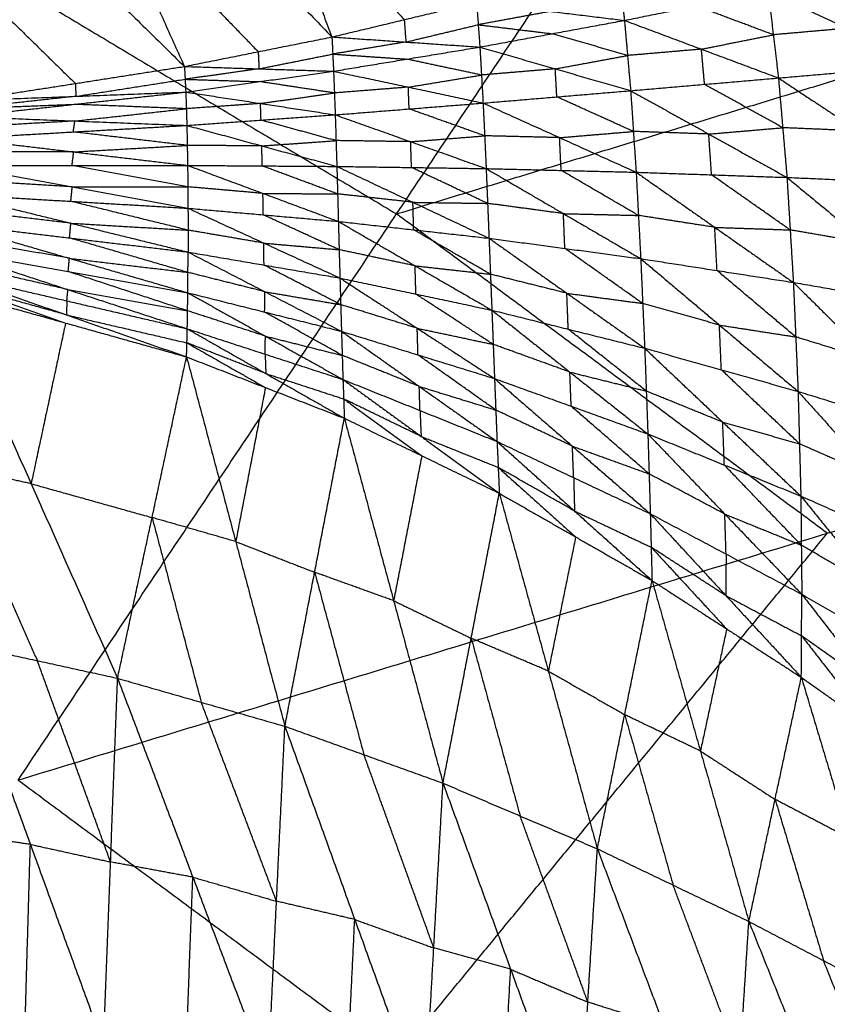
# Model space of a CAD drawing. Header units: millimetres. Extents: x -106 to 110, y -96 to 120.
# Tile 808 of 1020: x 34.6 to 39.58, y 59.62 to 65.69. Entities that reach past the tile are written whole.
import ezdxf

# ---------------------------------------------------------------- set-up
doc = ezdxf.new("R2010")
doc.units = ezdxf.units.MM
doc.header["$MEASUREMENT"] = 0
doc.layers.add('Default', color=7, linetype='Continuous', true_color=0x000000)

msp = doc.modelspace()

# ---------------------------------------------------------------- linework, layer by layer
at = {"layer": 'Default'}
for points in [[(29.6267, 63.9795, 3.952), (34.4426, 65.9834, 4.07), (39.2585, 67.9872, 4.1879)], [(34.592, 61.0034, 3.952), (36.9252, 64.4953, 4.07), (39.2585, 67.9872, 4.1879)], [(39.2585, 67.9872, 4.1879), (41.9144, 66.0175, 4.1879), (44.5703, 64.0477, 4.1879)], [(35.7451, 67.64, -1.0717), (36.1359, 66.6134, -0.3274), (36.5268, 65.5868, 0.4169)], [(34.6629, 67.5179, -1.174), (35.1402, 66.4614, -0.3924), (35.6175, 65.4049, 0.3892)], [(34.6629, 67.5179, -1.174), (35.5948, 66.5523, -0.3786), (36.5268, 65.5868, 0.4169)], [(33.5675, 67.4163, -1.2633), (34.5925, 66.4106, -0.437), (35.6175, 65.4049, 0.3892)], [(36.1359, 66.6134, -0.3274), (36.5543, 66.1534, 0.0525), (36.9727, 65.6934, 0.4324)], [(35.1402, 66.4614, -0.3924), (35.6061, 65.9786, 0.0053), (36.0721, 65.4958, 0.403)], [(33.9195, 66.3056, -0.4544), (34.432, 65.8028, -0.0413), (34.9445, 65.3, 0.3718)], [(36.9252, 64.4953, 4.07), (39.4198, 65.2564, 4.1289), (41.9144, 66.0175, 4.1879)], [(38.2886, 66.0396, 0.4826), (38.3095, 65.8644, 0.2694), (38.3303, 65.6892, 0.0563)], [(34.4426, 65.9834, 4.07), (35.6839, 65.2393, 4.07), (36.9252, 64.4953, 4.07)], [(38.3303, 65.6892, 0.0563), (38.7733, 65.778, 0.0384), (39.2164, 65.8668, 0.0206)], [(39.2164, 65.8668, 0.0206), (39.2481, 65.6004, -0.1715), (39.2799, 65.3339, -0.3637)], [(39.2164, 65.8668, 0.0206), (39.7044, 65.6401, -0.2199), (40.1924, 65.4133, -0.4603)], [(36.5268, 65.5868, 0.4169), (36.9727, 65.6934, 0.4324), (37.4186, 65.8001, 0.448)], [(37.4186, 65.8001, 0.448), (37.4288, 65.6624, 0.2689), (37.4389, 65.5247, 0.0899)], [(37.4186, 65.8001, 0.448), (37.8745, 65.7447, 0.2521), (38.3303, 65.6892, 0.0563)], [(39.2481, 65.6004, -0.1715), (39.0107, 65.6892, -0.0666), (38.7733, 65.778, 0.0384)], [(37.8745, 65.7447, 0.2521), (37.6516, 65.7035, 0.2605), (37.4288, 65.6624, 0.2689)], [(36.9727, 65.6934, 0.4324), (36.9778, 65.6246, 0.3429), (36.9828, 65.5557, 0.2534)], [(36.9828, 65.5557, 0.2534), (37.2058, 65.6091, 0.2612), (37.4288, 65.6624, 0.2689)], [(37.4288, 65.6624, 0.2689), (37.6567, 65.6347, 0.171), (37.8846, 65.607, 0.0731)], [(37.4389, 65.5247, 0.0899), (37.8846, 65.607, 0.0731), (38.3303, 65.6892, 0.0563)], [(38.3303, 65.6892, 0.0563), (38.3495, 65.4724, -0.1086), (38.3686, 65.2556, -0.2734)], [(38.3303, 65.6892, 0.0563), (38.8051, 65.5116, -0.1537), (39.2799, 65.3339, -0.3637)], [(38.3495, 65.4724, -0.1086), (38.1171, 65.5397, -0.0178), (37.8846, 65.607, 0.0731)], [(38.8051, 65.5116, -0.1537), (39.0266, 65.556, -0.1626), (39.2481, 65.6004, -0.1715)], [(39.7044, 65.6401, -0.2199), (39.4763, 65.6202, -0.1957), (39.2481, 65.6004, -0.1715)], [(35.6175, 65.4049, 0.3892), (36.0721, 65.4958, 0.403), (36.5268, 65.5868, 0.4169)], [(36.5268, 65.5868, 0.4169), (36.5318, 65.4813, 0.2689), (36.5368, 65.3758, 0.1209)], [(36.5268, 65.5868, 0.4169), (36.9828, 65.5557, 0.2534), (37.4389, 65.5247, 0.0899)], [(36.9828, 65.5557, 0.2534), (36.7573, 65.5185, 0.2611), (36.5318, 65.4813, 0.2689)], [(36.0721, 65.4958, 0.403), (36.0746, 65.4431, 0.329), (36.0772, 65.3903, 0.255)], [(36.0772, 65.3903, 0.255), (36.3045, 65.4358, 0.2619), (36.5318, 65.4813, 0.2689)], [(36.5318, 65.4813, 0.2689), (36.7598, 65.4657, 0.1871), (36.9879, 65.4502, 0.1054)], [(36.5368, 65.3758, 0.1209), (36.9879, 65.4502, 0.1054), (37.4389, 65.5247, 0.0899)], [(37.4389, 65.5247, 0.0899), (37.4489, 65.3519, -0.0499), (37.4588, 65.1792, -0.1896)], [(37.4389, 65.5247, 0.0899), (37.9038, 65.3901, -0.0918), (38.3686, 65.2556, -0.2734)], [(37.9038, 65.3901, -0.0918), (38.1266, 65.4313, -0.1002), (38.3495, 65.4724, -0.1086)], [(38.8051, 65.5116, -0.1537), (38.5773, 65.492, -0.1311), (38.3495, 65.4724, -0.1086)], [(38.8243, 65.2947, -0.3186), (38.8147, 65.4031, -0.2361), (38.8051, 65.5116, -0.1537)], [(37.4489, 65.3519, -0.0499), (37.2184, 65.4011, 0.0277), (36.9879, 65.4502, 0.1054)], [(39.2799, 65.3339, -0.3637), (39.7361, 65.3736, -0.412), (40.1924, 65.4133, -0.4603)], [(34.2716, 65.195, 0.3545), (34.9445, 65.3, 0.3718), (35.6175, 65.4049, 0.3892)], [(35.6175, 65.4049, 0.3892), (35.6215, 65.326, 0.2692), (35.6256, 65.247, 0.1492)], [(35.6175, 65.4049, 0.3892), (36.0772, 65.3903, 0.255), (36.5368, 65.3758, 0.1209)], [(36.0772, 65.3903, 0.255), (35.8493, 65.3581, 0.2621), (35.6215, 65.326, 0.2692)], [(35.6256, 65.247, 0.1492), (36.0812, 65.3114, 0.135), (36.5368, 65.3758, 0.1209)], [(36.5368, 65.3758, 0.1209), (36.542, 65.2413, 0.0039), (36.5471, 65.1067, -0.113)], [(36.5368, 65.3758, 0.1209), (36.9978, 65.2775, -0.0344), (37.4588, 65.1792, -0.1896)], [(36.9978, 65.2775, -0.0344), (37.2233, 65.3147, -0.0421), (37.4489, 65.3519, -0.0499)], [(37.9038, 65.3901, -0.0918), (37.6763, 65.371, -0.0708), (37.4489, 65.3519, -0.0499)], [(37.9137, 65.2174, -0.2315), (37.9087, 65.3038, -0.1617), (37.9038, 65.3901, -0.0918)], [(34.9445, 65.3, 0.3718), (34.9465, 65.2605, 0.3118), (34.9486, 65.221, 0.2518)], [(34.9486, 65.221, 0.2518), (35.2851, 65.2735, 0.2605), (35.6215, 65.326, 0.2692)], [(35.6215, 65.326, 0.2692), (35.8514, 65.3187, 0.2021), (36.0812, 65.3114, 0.135)], [(36.542, 65.2413, 0.0039), (36.3116, 65.2763, 0.0695), (36.0812, 65.3114, 0.135)], [(38.3686, 65.2556, -0.2734), (38.8243, 65.2947, -0.3186), (39.2799, 65.3339, -0.3637)], [(39.3061, 65.0272, -0.4797), (39.0652, 65.161, -0.3991), (38.8243, 65.2947, -0.3186)], [(39.2799, 65.3339, -0.3637), (39.3061, 65.0272, -0.4797), (39.3323, 64.7206, -0.5956)], [(39.2799, 65.3339, -0.3637), (39.773, 65.0071, -0.546), (40.266, 64.6804, -0.7282)], [(34.2512, 65.0958, 0.1892), (34.9384, 65.1714, 0.1692), (35.6256, 65.247, 0.1492)], [(34.2716, 65.195, 0.3545), (34.9486, 65.221, 0.2518), (35.6256, 65.247, 0.1492)], [(35.6256, 65.247, 0.1492), (35.629, 65.1442, 0.0529), (35.6323, 65.0413, -0.0435)], [(35.6256, 65.247, 0.1492), (36.0863, 65.1769, 0.0181), (36.5471, 65.1067, -0.113)], [(36.0863, 65.1769, 0.0181), (36.3141, 65.2091, 0.011), (36.542, 65.2413, 0.0039)], [(36.9978, 65.2775, -0.0344), (36.7699, 65.2594, -0.0152), (36.542, 65.2413, 0.0039)], [(37.0029, 65.143, -0.1513), (37.0004, 65.2102, -0.0929), (36.9978, 65.2775, -0.0344)], [(37.4588, 65.1792, -0.1896), (37.9137, 65.2174, -0.2315), (38.3686, 65.2556, -0.2734)], [(38.3686, 65.2556, -0.2734), (38.3855, 65.0041, -0.3729), (38.4024, 64.7526, -0.4724)], [(38.3686, 65.2556, -0.2734), (38.8505, 64.9881, -0.4345), (39.3323, 64.7206, -0.5956)], [(34.9486, 65.221, 0.2518), (34.605, 65.1832, 0.2618), (34.2614, 65.1454, 0.2718)], [(34.2614, 65.1454, 0.2718), (34.5999, 65.1584, 0.2205), (34.9384, 65.1714, 0.1692)], [(35.629, 65.1442, 0.0529), (35.2837, 65.1578, 0.111), (34.9384, 65.1714, 0.1692)], [(36.0863, 65.1769, 0.0181), (35.8576, 65.1605, 0.0355), (35.629, 65.1442, 0.0529)], [(36.0897, 65.074, -0.0782), (36.088, 65.1255, -0.0301), (36.0863, 65.1769, 0.0181)], [(36.5471, 65.1067, -0.113), (37.0029, 65.143, -0.1513), (37.4588, 65.1792, -0.1896)], [(37.4588, 65.1792, -0.1896), (37.4683, 64.9772, -0.2741), (37.4777, 64.7751, -0.3585)], [(37.4588, 65.1792, -0.1896), (37.9306, 64.9659, -0.331), (38.4024, 64.7526, -0.4724)], [(38.3855, 65.0041, -0.3729), (38.1496, 65.1107, -0.3022), (37.9137, 65.2174, -0.2315)], [(34.9418, 65.0686, 0.0729), (35.2854, 65.1064, 0.0629), (35.629, 65.1442, 0.0529)], [(35.6323, 65.0413, -0.0435), (36.0897, 65.074, -0.0782), (36.5471, 65.1067, -0.113)], [(36.5471, 65.1067, -0.113), (36.552, 64.9476, -0.1838), (36.557, 64.7885, -0.2546)], [(36.5471, 65.1067, -0.113), (37.0124, 64.9409, -0.2357), (37.4777, 64.7751, -0.3585)], [(37.4683, 64.9772, -0.2741), (37.2356, 65.0601, -0.2127), (37.0029, 65.143, -0.1513)], [(34.9418, 65.0686, 0.0729), (34.5916, 65.0485, 0.0966), (34.2414, 65.0285, 0.1204)], [(34.2512, 65.0958, 0.1892), (34.9418, 65.0686, 0.0729), (35.6323, 65.0413, -0.0435)], [(34.9319, 65.0012, 0.0041), (34.9368, 65.0349, 0.0385), (34.9418, 65.0686, 0.0729)], [(36.552, 64.9476, -0.1838), (36.3209, 65.0108, -0.131), (36.0897, 65.074, -0.0782)], [(34.2315, 64.9612, 0.0516), (34.9319, 65.0012, 0.0041), (35.6323, 65.0413, -0.0435)], [(35.6346, 64.918, -0.102), (35.2833, 64.9596, -0.049), (34.9319, 65.0012, 0.0041)], [(35.6323, 65.0413, -0.0435), (35.6346, 64.918, -0.102), (35.637, 64.7946, -0.1606)], [(35.6323, 65.0413, -0.0435), (36.0947, 64.9149, -0.149), (36.557, 64.7885, -0.2546)], [(37.9306, 64.9659, -0.331), (38.158, 64.985, -0.352), (38.3855, 65.0041, -0.3729)], [(38.8505, 64.9881, -0.4345), (38.618, 64.9961, -0.4037), (38.3855, 65.0041, -0.3729)], [(38.8505, 64.9881, -0.4345), (39.0783, 65.0077, -0.4571), (39.3061, 65.0272, -0.4797)], [(38.8673, 64.7366, -0.534), (38.8589, 64.8623, -0.4843), (38.8505, 64.9881, -0.4345)], [(39.773, 65.0071, -0.546), (39.5395, 65.0172, -0.5128), (39.3061, 65.0272, -0.4797)], [(34.2315, 64.9612, 0.0516), (34.9342, 64.8779, -0.0545), (35.637, 64.7946, -0.1606)], [(36.0947, 64.9149, -0.149), (36.3233, 64.9313, -0.1664), (36.552, 64.9476, -0.1838)], [(37.0124, 64.9409, -0.2357), (36.7822, 64.9443, -0.2098), (36.552, 64.9476, -0.1838)], [(37.0124, 64.9409, -0.2357), (37.2403, 64.959, -0.2549), (37.4683, 64.9772, -0.2741)], [(37.0174, 64.7818, -0.3065), (37.0149, 64.8614, -0.2711), (37.0124, 64.9409, -0.2357)], [(37.9306, 64.9659, -0.331), (37.6994, 64.9715, -0.3025), (37.4683, 64.9772, -0.2741)], [(37.9401, 64.7638, -0.4154), (37.9353, 64.8649, -0.3732), (37.9306, 64.9659, -0.331)], [(34.9342, 64.8779, -0.0545), (34.5781, 64.878, -0.0226), (34.2219, 64.8781, 0.0093)], [(34.9246, 64.7948, -0.0968), (34.9294, 64.8364, -0.0756), (34.9342, 64.8779, -0.0545)], [(34.9342, 64.8779, -0.0545), (35.2844, 64.8979, -0.0783), (35.6346, 64.918, -0.102)], [(36.0947, 64.9149, -0.149), (35.8646, 64.9165, -0.1255), (35.6346, 64.918, -0.102)], [(36.097, 64.7916, -0.2076), (36.0958, 64.8532, -0.1783), (36.0947, 64.9149, -0.149)], [(34.2123, 64.7951, -0.033), (34.9246, 64.7948, -0.0968), (35.637, 64.7946, -0.1606)], [(34.2123, 64.7951, -0.033), (34.9258, 64.6628, -0.1134), (35.6393, 64.5305, -0.1938)], [(35.6381, 64.6625, -0.1772), (35.2814, 64.7287, -0.137), (34.9246, 64.7948, -0.0968)], [(35.637, 64.7946, -0.1606), (35.6381, 64.6625, -0.1772), (35.6393, 64.5305, -0.1938)], [(35.637, 64.7946, -0.1606), (36.097, 64.7916, -0.2076), (36.557, 64.7885, -0.2546)], [(35.637, 64.7946, -0.1606), (36.1016, 64.6219, -0.2283), (36.5663, 64.4492, -0.2961)], [(36.5617, 64.6189, -0.2753), (36.3293, 64.7052, -0.2415), (36.097, 64.7916, -0.2076)], [(36.557, 64.7885, -0.2546), (36.5617, 64.6189, -0.2753), (36.5663, 64.4492, -0.2961)], [(36.557, 64.7885, -0.2546), (37.0174, 64.7818, -0.3065), (37.4777, 64.7751, -0.3585)], [(36.557, 64.7885, -0.2546), (37.0261, 64.5671, -0.3321), (37.4953, 64.3456, -0.4095)], [(37.4865, 64.5604, -0.384), (37.2519, 64.6711, -0.3453), (37.0174, 64.7818, -0.3065)], [(37.4777, 64.7751, -0.3585), (37.4865, 64.5604, -0.384), (37.4953, 64.3456, -0.4095)], [(37.4777, 64.7751, -0.3585), (37.9401, 64.7638, -0.4154), (38.4024, 64.7526, -0.4724)], [(37.4777, 64.7751, -0.3585), (37.9542, 64.4973, -0.4464), (38.4306, 64.2196, -0.5343)], [(38.4165, 64.4861, -0.5034), (38.1783, 64.625, -0.4594), (37.9401, 64.7638, -0.4154)], [(38.4024, 64.7526, -0.4724), (38.4165, 64.4861, -0.5034), (38.4306, 64.2196, -0.5343)], [(38.4024, 64.7526, -0.4724), (38.8673, 64.7366, -0.534), (39.3323, 64.7206, -0.5956)], [(38.4024, 64.7526, -0.4724), (38.8871, 64.4127, -0.5711), (39.3718, 64.0729, -0.6697)], [(34.9258, 64.6628, -0.1134), (34.5645, 64.6841, -0.0789), (34.2033, 64.7055, -0.0444)], [(39.3521, 64.3967, -0.6327), (39.1097, 64.5667, -0.5833), (38.8673, 64.7366, -0.534)], [(39.3323, 64.7206, -0.5956), (39.3521, 64.3967, -0.6327), (39.3718, 64.0729, -0.6697)], [(39.3323, 64.7206, -0.5956), (39.7992, 64.7005, -0.6619), (40.266, 64.6804, -0.7282)], [(39.3323, 64.7206, -0.5956), (39.8244, 64.315, -0.7057), (40.3166, 63.9093, -0.8158)], [(34.9168, 64.5732, -0.1248), (34.9213, 64.618, -0.1191), (34.9258, 64.6628, -0.1134)], [(34.9258, 64.6628, -0.1134), (35.282, 64.6627, -0.1453), (35.6381, 64.6625, -0.1772)], [(36.1016, 64.6219, -0.2283), (35.8699, 64.6422, -0.2028), (35.6381, 64.6625, -0.1772)], [(36.1028, 64.4899, -0.2449), (36.1022, 64.5559, -0.2366), (36.1016, 64.6219, -0.2283)], [(36.1016, 64.6219, -0.2283), (36.3317, 64.6204, -0.2518), (36.5617, 64.6189, -0.2753)], [(34.1943, 64.6158, -0.0558), (34.9168, 64.5732, -0.1248), (35.6393, 64.5305, -0.1938)], [(34.1943, 64.6158, -0.0558), (34.9171, 64.438, -0.1099), (35.6399, 64.2601, -0.164)], [(35.6396, 64.3953, -0.1789), (35.2782, 64.4842, -0.1518), (34.9168, 64.5732, -0.1248)], [(37.0261, 64.5671, -0.3321), (36.7939, 64.593, -0.3037), (36.5617, 64.6189, -0.2753)], [(37.0308, 64.3974, -0.3528), (37.0285, 64.4823, -0.3424), (37.0261, 64.5671, -0.3321)], [(37.0261, 64.5671, -0.3321), (37.2563, 64.5637, -0.358), (37.4865, 64.5604, -0.384)], [(37.9542, 64.4973, -0.4464), (37.7203, 64.5289, -0.4152), (37.4865, 64.5604, -0.384)], [(34.9171, 64.438, -0.1099), (34.5515, 64.4815, -0.0773), (34.1859, 64.5251, -0.0447)], [(35.6393, 64.5305, -0.1938), (35.6396, 64.3953, -0.1789), (35.6399, 64.2601, -0.164)], [(35.6393, 64.5305, -0.1938), (36.1028, 64.4899, -0.2449), (36.5663, 64.4492, -0.2961)], [(35.6393, 64.5305, -0.1938), (36.1077, 64.3152, -0.2276), (36.5761, 64.1, -0.2614)], [(36.5712, 64.2746, -0.2787), (36.337, 64.3822, -0.2618), (36.1028, 64.4899, -0.2449)], [(36.5663, 64.4492, -0.2961), (36.5712, 64.2746, -0.2787), (36.5761, 64.1, -0.2614)], [(36.5663, 64.4492, -0.2961), (37.0308, 64.3974, -0.3528), (37.4953, 64.3456, -0.4095)], [(36.5663, 64.4492, -0.2961), (37.0396, 64.1754, -0.3331), (37.5129, 63.9016, -0.37)], [(39.5811, 62.5255, 4.07), (38.2532, 63.5104, 4.07), (36.9252, 64.4953, 4.07)], [(37.9629, 64.2826, -0.4719), (37.9586, 64.39, -0.4592), (37.9542, 64.4973, -0.4464)], [(37.9542, 64.4973, -0.4464), (38.1853, 64.4917, -0.4749), (38.4165, 64.4861, -0.5034)], [(38.8871, 64.4127, -0.5711), (38.6518, 64.4494, -0.5372), (38.4165, 64.4861, -0.5034)], [(34.1776, 64.4344, -0.0336), (34.908, 64.2217, -0.0467), (35.6384, 64.009, -0.0597)], [(34.1776, 64.4344, -0.0336), (34.9087, 64.3473, -0.0988), (35.6399, 64.2601, -0.164)], [(34.9087, 64.3473, -0.0988), (34.9129, 64.3926, -0.1043), (34.9171, 64.438, -0.1099)], [(34.9171, 64.438, -0.1099), (35.2783, 64.4166, -0.1444), (35.6396, 64.3953, -0.1789)], [(36.1077, 64.3152, -0.2276), (35.8736, 64.3552, -0.2033), (35.6396, 64.3953, -0.1789)], [(37.5041, 64.1236, -0.3898), (37.2674, 64.2605, -0.3713), (37.0308, 64.3974, -0.3528)], [(38.9012, 64.1462, -0.602), (38.8942, 64.2795, -0.5865), (38.8871, 64.4127, -0.5711)], [(38.8871, 64.4127, -0.5711), (39.1196, 64.4047, -0.6019), (39.3521, 64.3967, -0.6327)], [(39.8244, 64.315, -0.7057), (39.5883, 64.3558, -0.6692), (39.3521, 64.3967, -0.6327)], [(34.908, 64.2217, -0.0467), (34.5391, 64.287, -0.0211), (34.1701, 64.3524, 0.0044)], [(35.6391, 64.1346, -0.1119), (35.2739, 64.2409, -0.1053), (34.9087, 64.3473, -0.0988)], [(37.4953, 64.3456, -0.4095), (37.5041, 64.1236, -0.3898), (37.5129, 63.9016, -0.37)], [(37.4953, 64.3456, -0.4095), (37.9629, 64.2826, -0.4719), (38.4306, 64.2196, -0.5343)], [(37.4953, 64.3456, -0.4095), (37.9752, 64.0062, -0.4498), (38.4552, 63.6668, -0.49)], [(34.1627, 64.2703, 0.0425), (34.8989, 64.0285, 0.0792), (35.635, 63.7866, 0.1159)], [(34.1627, 64.2703, 0.0425), (34.9006, 64.1397, -0.0086), (35.6384, 64.009, -0.0597)], [(35.6384, 64.009, -0.0597), (35.6391, 64.1346, -0.1119), (35.6399, 64.2601, -0.164)], [(35.6399, 64.2601, -0.164), (36.108, 64.18, -0.2127), (36.5761, 64.1, -0.2614)], [(35.6399, 64.2601, -0.164), (36.1127, 64.0158, -0.1506), (36.5855, 63.7715, -0.1372)], [(36.108, 64.18, -0.2127), (36.1078, 64.2476, -0.2202), (36.1077, 64.3152, -0.2276)], [(36.1077, 64.3152, -0.2276), (36.3395, 64.2949, -0.2532), (36.5712, 64.2746, -0.2787)], [(37.0396, 64.1754, -0.3331), (36.8054, 64.225, -0.3059), (36.5712, 64.2746, -0.2787)], [(38.4429, 63.9432, -0.5121), (38.2029, 64.1129, -0.492), (37.9629, 64.2826, -0.4719)], [(34.8989, 64.0285, 0.0792), (34.5275, 64.1147, 0.0923), (34.1561, 64.201, 0.1053)], [(34.9006, 64.1397, -0.0086), (34.9043, 64.1807, -0.0276), (34.908, 64.2217, -0.0467)], [(34.908, 64.2217, -0.0467), (35.2736, 64.1781, -0.0793), (35.6391, 64.1346, -0.1119)], [(38.4306, 64.2196, -0.5343), (38.4429, 63.9432, -0.5121), (38.4552, 63.6668, -0.49)], [(38.4306, 64.2196, -0.5343), (38.9012, 64.1462, -0.602), (39.3718, 64.0729, -0.6697)], [(38.4306, 64.2196, -0.5343), (38.9157, 63.81, -0.5774), (39.4009, 63.4005, -0.6206)], [(35.6367, 63.8978, 0.0281), (35.2686, 64.0188, 0.0097), (34.9006, 64.1397, -0.0086)], [(36.5808, 63.9358, -0.1993), (36.3444, 64.0579, -0.206), (36.108, 64.18, -0.2127)], [(37.0445, 64.0008, -0.3157), (37.042, 64.0881, -0.3244), (37.0396, 64.1754, -0.3331)], [(37.0396, 64.1754, -0.3331), (37.2718, 64.1495, -0.3614), (37.5041, 64.1236, -0.3898)], [(39.3864, 63.7367, -0.6451), (39.1438, 63.9415, -0.6236), (38.9012, 64.1462, -0.602)], [(34.1441, 64.0815, 0.2426), (34.5144, 63.952, 0.2835), (34.8846, 63.8225, 0.3244)], [(34.89, 63.8726, 0.25), (34.5171, 63.9771, 0.2463), (34.1441, 64.0815, 0.2426)], [(34.1495, 64.1316, 0.1681), (34.89, 63.8726, 0.25), (35.6305, 63.6136, 0.3319)], [(34.1495, 64.1316, 0.1681), (34.8923, 63.9591, 0.142), (35.635, 63.7866, 0.1159)], [(36.1127, 64.0158, -0.1506), (35.8759, 64.0752, -0.1312), (35.6391, 64.1346, -0.1119)], [(36.5761, 64.1, -0.2614), (36.5808, 63.9358, -0.1993), (36.5855, 63.7715, -0.1372)], [(36.5761, 64.1, -0.2614), (37.0445, 64.0008, -0.3157), (37.5129, 63.9016, -0.37)], [(36.5761, 64.1, -0.2614), (37.0527, 63.79, -0.243), (37.5293, 63.4799, -0.2245)], [(37.9752, 64.0062, -0.4498), (37.7397, 64.0649, -0.4198), (37.5041, 64.1236, -0.3898)], [(34.1388, 64.0313, 0.317), (34.672, 62.8312, -0.502), (35.2052, 61.6312, -1.3211)], [(34.1388, 64.0313, 0.317), (34.8846, 63.8225, 0.3244), (35.6305, 63.6136, 0.3319)], [(34.592, 61.0034, 3.952), (39.5811, 62.5255, 4.07), (44.5703, 64.0477, 4.1879)], [(34.8923, 63.9591, 0.142), (34.8956, 63.9938, 0.1106), (34.8989, 64.0285, 0.0792)], [(34.8989, 64.0285, 0.0792), (35.2678, 63.9632, 0.0536), (35.6367, 63.8978, 0.0281)], [(36.112, 63.8903, -0.0985), (36.1123, 63.953, -0.1246), (36.1127, 64.0158, -0.1506)], [(36.1127, 64.0158, -0.1506), (36.3468, 63.9758, -0.175), (36.5808, 63.9358, -0.1993)], [(39.2418, 57.5549, 3.952), (41.906, 60.8013, 4.07), (44.5703, 64.0477, 4.1879)], [(39.3718, 64.0729, -0.6697), (39.3864, 63.7367, -0.6451), (39.4009, 63.4005, -0.6206)], [(39.3718, 64.0729, -0.6697), (39.8442, 63.9911, -0.7428), (40.3166, 63.9093, -0.8158)], [(39.3718, 64.0729, -0.6697), (39.8593, 63.5911, -0.7157), (40.3467, 63.1093, -0.7618)], [(34.8923, 63.9591, 0.142), (34.8911, 63.9159, 0.196), (34.89, 63.8726, 0.25)], [(35.635, 63.7866, 0.1159), (35.6367, 63.8978, 0.0281), (35.6384, 64.009, -0.0597)], [(35.6384, 64.009, -0.0597), (36.112, 63.8903, -0.0985), (36.5855, 63.7715, -0.1372)], [(35.6384, 64.009, -0.0597), (36.1165, 63.7415, 0.0074), (36.5947, 63.474, 0.0745)], [(37.5211, 63.6908, -0.2973), (37.2828, 63.8458, -0.3065), (37.0445, 64.0008, -0.3157)], [(37.984, 63.7842, -0.43), (37.9796, 63.8952, -0.4399), (37.9752, 64.0062, -0.4498)], [(37.9752, 64.0062, -0.4498), (38.2091, 63.9747, -0.4809), (38.4429, 63.9432, -0.5121)], [(36.1165, 63.7415, 0.0074), (35.8766, 63.8197, 0.0177), (35.6367, 63.8978, 0.0281)], [(37.0527, 63.79, -0.243), (36.8168, 63.8629, -0.2211), (36.5808, 63.9358, -0.1993)], [(37.5129, 63.9016, -0.37), (37.5211, 63.6908, -0.2973), (37.5293, 63.4799, -0.2245)], [(37.5129, 63.9016, -0.37), (37.984, 63.7842, -0.43), (38.4552, 63.6668, -0.49)], [(37.5129, 63.9016, -0.37), (37.9938, 63.5199, -0.3458), (38.4747, 63.1383, -0.3216)], [(38.9157, 63.81, -0.5774), (38.6793, 63.8766, -0.5448), (38.4429, 63.9432, -0.5121)], [(34.89, 63.8726, 0.25), (35.2614, 63.7864, 0.237), (35.6328, 63.7001, 0.2239)], [(36.5901, 63.6228, -0.0314), (36.351, 63.7565, -0.0649), (36.112, 63.8903, -0.0985)], [(34.8846, 63.8225, 0.3244), (34.7783, 63.3269, -0.0888), (34.672, 62.8312, -0.502)], [(35.6305, 63.6136, 0.3319), (35.6328, 63.7001, 0.2239), (35.635, 63.7866, 0.1159)], [(35.635, 63.7866, 0.1159), (36.1149, 63.6303, 0.0952), (36.5947, 63.474, 0.0745)], [(35.635, 63.7866, 0.1159), (36.1192, 63.5108, 0.2278), (36.6033, 63.2349, 0.3396)], [(36.5855, 63.7715, -0.1372), (36.5901, 63.6228, -0.0314), (36.5947, 63.474, 0.0745)], [(36.5855, 63.7715, -0.1372), (37.0574, 63.6257, -0.1809), (37.5293, 63.4799, -0.2245)], [(36.5855, 63.7715, -0.1372), (37.0652, 63.4315, -0.0554), (37.5448, 63.0915, 0.0265)], [(37.0574, 63.6257, -0.1809), (37.0551, 63.7079, -0.2119), (37.0527, 63.79, -0.243)], [(37.0527, 63.79, -0.243), (37.2869, 63.7404, -0.2701), (37.5211, 63.6908, -0.2973)], [(38.465, 63.4026, -0.4058), (38.2245, 63.5934, -0.4179), (37.984, 63.7842, -0.43)], [(38.928, 63.5337, -0.5553), (38.9219, 63.6718, -0.5663), (38.9157, 63.81, -0.5774)], [(38.9157, 63.81, -0.5774), (39.151, 63.7734, -0.6113), (39.3864, 63.7367, -0.6451)], [(36.1149, 63.6303, 0.0952), (36.1157, 63.6859, 0.0513), (36.1165, 63.7415, 0.0074)], [(36.1165, 63.7415, 0.0074), (36.3533, 63.6821, -0.012), (36.5901, 63.6228, -0.0314)], [(39.8593, 63.5911, -0.7157), (39.6228, 63.6639, -0.6804), (39.3864, 63.7367, -0.6451)], [(35.6328, 63.7001, 0.2239), (35.8748, 63.5622, 0.2798), (36.1169, 63.4243, 0.3358)], [(36.1192, 63.5108, 0.2278), (35.876, 63.6055, 0.2258), (35.6328, 63.7001, 0.2239)], [(37.9938, 63.5199, -0.3458), (37.7574, 63.6054, -0.3215), (37.5211, 63.6908, -0.2973)], [(38.4552, 63.6668, -0.49), (38.465, 63.4026, -0.4058), (38.4747, 63.1383, -0.3216)], [(38.4552, 63.6668, -0.49), (38.928, 63.5337, -0.5553), (39.4009, 63.4005, -0.6206)], [(38.4552, 63.6668, -0.49), (38.9365, 63.2109, -0.4589), (39.4179, 62.755, -0.4277)], [(35.2052, 61.6312, -1.3211), (35.4179, 62.6224, -0.4946), (35.6305, 63.6136, 0.3319)], [(35.6305, 63.6136, 0.3319), (35.9337, 62.4743, -0.453), (36.2368, 61.3349, -1.2379)], [(35.6305, 63.6136, 0.3319), (36.1169, 63.4243, 0.3358), (36.6033, 63.2349, 0.3396)], [(36.1149, 63.6303, 0.0952), (36.117, 63.5706, 0.1615), (36.1192, 63.5108, 0.2278)], [(37.0652, 63.4315, -0.0554), (36.8276, 63.5272, -0.0434), (36.5901, 63.6228, -0.0314)], [(37.537, 63.2857, -0.099), (37.2972, 63.4557, -0.14), (37.0574, 63.6257, -0.1809)], [(39.4094, 63.0777, -0.5241), (39.1687, 63.3057, -0.5397), (38.928, 63.5337, -0.5553)], [(36.1192, 63.5108, 0.2278), (36.3591, 63.4326, 0.2174), (36.599, 63.3545, 0.2071)], [(36.5947, 63.474, 0.0745), (36.599, 63.3545, 0.2071), (36.6033, 63.2349, 0.3396)], [(36.5947, 63.474, 0.0745), (37.0697, 63.2828, 0.0505), (37.5448, 63.0915, 0.0265)], [(36.5947, 63.474, 0.0745), (37.0767, 63.123, 0.2099), (37.5588, 62.772, 0.3454)], [(37.5293, 63.4799, -0.2245), (37.537, 63.2857, -0.099), (37.5448, 63.0915, 0.0265)], [(37.5293, 63.4799, -0.2245), (38.002, 63.3091, -0.273), (38.4747, 63.1383, -0.3216)], [(37.5293, 63.4799, -0.2245), (38.0095, 63.0628, -0.1263), (38.4898, 62.6457, -0.0281)], [(38.002, 63.3091, -0.273), (37.9979, 63.4145, -0.3094), (37.9938, 63.5199, -0.3458)], [(37.9938, 63.5199, -0.3458), (38.2294, 63.4613, -0.3758), (38.465, 63.4026, -0.4058)], [(36.1169, 63.4243, 0.3358), (36.0253, 62.9493, -0.0586), (35.9337, 62.4743, -0.453)], [(37.0697, 63.2828, 0.0505), (37.0674, 63.3572, -0.0025), (37.0652, 63.4315, -0.0554)], [(37.0652, 63.4315, -0.0554), (37.3011, 63.3586, -0.0772), (37.537, 63.2857, -0.099)], [(36.599, 63.3545, 0.2071), (36.84, 63.1789, 0.2748), (37.081, 63.0034, 0.3425)], [(37.0767, 63.123, 0.2099), (36.8379, 63.2387, 0.2085), (36.599, 63.3545, 0.2071)], [(38.9365, 63.2109, -0.4589), (38.7008, 63.3067, -0.4323), (38.465, 63.4026, -0.4058)], [(39.4009, 63.4005, -0.6206), (39.4094, 63.0777, -0.5241), (39.4179, 62.755, -0.4277)], [(39.4009, 63.4005, -0.6206), (39.8738, 63.2549, -0.6912), (40.3467, 63.1093, -0.7618)], [(39.4009, 63.4005, -0.6206), (39.8781, 62.8703, -0.5818), (40.3553, 62.3401, -0.543)], [(38.0095, 63.0628, -0.1263), (37.7733, 63.1743, -0.1127), (37.537, 63.2857, -0.099)], [(38.4823, 62.892, -0.1748), (38.2421, 63.1006, -0.2239), (38.002, 63.3091, -0.273)], [(36.2368, 61.3349, -1.2379), (36.4201, 62.2849, -0.4491), (36.6033, 63.2349, 0.3396)], [(36.6033, 63.2349, 0.3396), (36.9074, 62.1094, -0.4065), (37.2116, 60.984, -1.1527)], [(36.6033, 63.2349, 0.3396), (37.081, 63.0034, 0.3425), (37.5588, 62.772, 0.3454)], [(37.0697, 63.2828, 0.0505), (37.0732, 63.2029, 0.1302), (37.0767, 63.123, 0.2099)], [(38.9463, 62.9466, -0.3747), (38.9414, 63.0788, -0.4168), (38.9365, 63.2109, -0.4589)], [(38.9365, 63.2109, -0.4589), (39.173, 63.1443, -0.4915), (39.4094, 63.0777, -0.5241)], [(37.0767, 63.123, 0.2099), (37.3143, 63.0274, 0.1979), (37.5518, 62.9318, 0.1859)], [(38.4747, 63.1383, -0.3216), (38.4823, 62.892, -0.1748), (38.4898, 62.6457, -0.0281)], [(38.4747, 63.1383, -0.3216), (38.9463, 62.9466, -0.3747), (39.4179, 62.755, -0.4277)], [(38.4747, 63.1383, -0.3216), (38.9494, 62.6437, -0.2052), (39.424, 62.1491, -0.0887)], [(37.5448, 63.0915, 0.0265), (37.5518, 62.9318, 0.1859), (37.5588, 62.772, 0.3454)], [(37.5448, 63.0915, 0.0265), (38.0173, 62.8686, -0.0008), (38.4898, 62.6457, -0.0281)], [(37.5448, 63.0915, 0.0265), (38.0226, 62.6626, 0.1879), (38.5004, 62.2337, 0.3493)], [(38.0173, 62.8686, -0.0008), (38.0134, 62.9657, -0.0636), (38.0095, 63.0628, -0.1263)], [(38.0095, 63.0628, -0.1263), (38.2459, 62.9774, -0.1506), (38.4823, 62.892, -0.1748)], [(39.8781, 62.8703, -0.5818), (39.6437, 62.974, -0.553), (39.4094, 63.0777, -0.5241)], [(37.081, 63.0034, 0.3425), (36.9942, 62.5564, -0.032), (36.9074, 62.1094, -0.4065)], [(34.1773, 62.9398, -0.5386), (34.4439, 62.3398, -0.9481), (34.7105, 61.7397, -1.3576)], [(34.672, 62.8312, -0.502), (34.4246, 62.8855, -0.5203), (34.1773, 62.9398, -0.5386)], [(37.5518, 62.9318, 0.1859), (37.7907, 62.7173, 0.2666), (38.0296, 62.5028, 0.3473)], [(38.0226, 62.6626, 0.1879), (37.7872, 62.7972, 0.1869), (37.5518, 62.9318, 0.1859)], [(39.4209, 62.452, -0.2582), (39.1836, 62.6993, -0.3164), (38.9463, 62.9466, -0.3747)], [(38.0173, 62.8686, -0.0008), (38.0199, 62.7656, 0.0935), (38.0226, 62.6626, 0.1879)], [(38.9494, 62.6437, -0.2052), (38.7158, 62.7678, -0.19), (38.4823, 62.892, -0.1748)], [(34.672, 62.8312, -0.502), (35.0449, 62.7268, -0.4983), (35.4179, 62.6224, -0.4946)], [(37.2116, 60.984, -1.1527), (37.3852, 61.878, -0.4037), (37.5588, 62.772, 0.3454)], [(37.5588, 62.772, 0.3454), (37.8611, 61.6756, -0.3589), (38.1633, 60.5793, -1.0632)], [(37.5588, 62.772, 0.3454), (38.0296, 62.5028, 0.3473), (38.5004, 62.2337, 0.3493)], [(39.4179, 62.755, -0.4277), (39.4209, 62.452, -0.2582), (39.424, 62.1491, -0.0887)], [(39.4179, 62.755, -0.4277), (39.881, 62.1852, -0.2914), (40.3442, 61.6154, -0.1551)], [(39.4179, 62.755, -0.4277), (39.8866, 62.5476, -0.4853), (40.3553, 62.3401, -0.543)], [(35.4179, 62.6224, -0.4946), (35.5694, 62.0527, -0.8871), (35.721, 61.483, -1.2795)], [(35.9337, 62.4743, -0.453), (35.6758, 62.5483, -0.4738), (35.4179, 62.6224, -0.4946)], [(38.0226, 62.6626, 0.1879), (38.2588, 62.5512, 0.1742), (38.4951, 62.4397, 0.1606)], [(38.4898, 62.6457, -0.0281), (38.4951, 62.4397, 0.1606), (38.5004, 62.2337, 0.3493)], [(38.4898, 62.6457, -0.0281), (38.9554, 62.1414, 0.1618), (39.4209, 61.6371, 0.3518)], [(38.4898, 62.6457, -0.0281), (38.9569, 62.3974, -0.0584), (39.424, 62.1491, -0.0887)], [(38.9569, 62.3974, -0.0584), (38.9531, 62.5205, -0.1318), (38.9494, 62.6437, -0.2052)], [(38.9494, 62.6437, -0.2052), (39.1852, 62.5479, -0.2317), (39.4209, 62.452, -0.2582)], [(36.9169, 59.2791, 3.952), (38.249, 60.9023, 4.011), (39.5811, 62.5255, 4.07)], [(38.0296, 62.5028, 0.3473), (37.9453, 62.0892, -0.0058), (37.8611, 61.6756, -0.3589)], [(35.9337, 62.4743, -0.453), (36.1769, 62.3796, -0.4511), (36.4201, 62.2849, -0.4491)], [(38.4951, 62.4397, 0.1606), (38.7279, 62.1875, 0.2556), (38.9607, 61.9354, 0.3506)], [(38.9554, 62.1414, 0.1618), (38.7252, 62.2906, 0.1612), (38.4951, 62.4397, 0.1606)], [(39.881, 62.1852, -0.2914), (39.651, 62.3186, -0.2748), (39.4209, 62.452, -0.2582)], [(38.9569, 62.3974, -0.0584), (38.9561, 62.2694, 0.0517), (38.9554, 62.1414, 0.1618)], [(36.4201, 62.2849, -0.4491), (36.5721, 61.7222, -0.8222), (36.7242, 61.1594, -1.1953)], [(36.9074, 62.1094, -0.4065), (36.6638, 62.1972, -0.4278), (36.4201, 62.2849, -0.4491)], [(38.1633, 60.5793, -1.0632), (38.3319, 61.4065, -0.3569), (38.5004, 62.2337, 0.3493)], [(38.5004, 62.2337, 0.3493), (38.7989, 61.1824, -0.3094), (39.0975, 60.1311, -0.968)], [(38.5004, 62.2337, 0.3493), (38.9607, 61.9354, 0.3506), (39.4209, 61.6371, 0.3518)], [(38.9554, 62.1414, 0.1618), (39.1889, 62.0172, 0.1467), (39.4225, 61.8931, 0.1315)], [(39.4209, 61.6371, 0.3518), (39.4225, 61.8931, 0.1315), (39.424, 62.1491, -0.0887)], [(39.424, 62.1491, -0.0887), (39.8708, 61.5743, 0.1323), (40.3176, 60.9994, 0.3533)], [(39.424, 62.1491, -0.0887), (39.8841, 61.8822, -0.1219), (40.3442, 61.6154, -0.1551)], [(36.9074, 62.1094, -0.4065), (37.1463, 61.9937, -0.4051), (37.3852, 61.878, -0.4037)], [(38.9607, 61.9354, 0.3506), (38.8798, 61.5589, 0.0206), (38.7989, 61.1824, -0.3094)], [(39.4225, 61.8931, 0.1315), (39.6459, 61.6057, 0.242), (39.8693, 61.3183, 0.3525)], [(39.8708, 61.5743, 0.1323), (39.6466, 61.7337, 0.1319), (39.4225, 61.8931, 0.1315)], [(34.2159, 61.8483, -1.3942), (34.6673, 60.6066, -1.8189), (35.1187, 59.3648, -2.2436)], [(34.2159, 61.8483, -1.3942), (34.7105, 61.7397, -1.3576), (35.2052, 61.6312, -1.3211)], [(37.3852, 61.878, -0.4037), (37.5363, 61.3298, -0.7558), (37.6875, 60.7816, -1.108)], [(37.8611, 61.6756, -0.3589), (37.6231, 61.7768, -0.3813), (37.3852, 61.878, -0.4037)], [(35.1619, 60.498, -1.7823), (34.9362, 61.1189, -1.57), (34.7105, 61.7397, -1.3576)], [(37.8611, 61.6756, -0.3589), (38.0965, 61.5411, -0.3579), (38.3319, 61.4065, -0.3569)], [(35.1187, 59.3648, -2.2436), (35.1619, 60.498, -1.7823), (35.2052, 61.6312, -1.3211)], [(35.2052, 61.6312, -1.3211), (35.6692, 60.4042, -1.7222), (36.1332, 59.1772, -2.1234)], [(35.2052, 61.6312, -1.3211), (35.721, 61.483, -1.2795), (36.2368, 61.3349, -1.2379)], [(39.0975, 60.1311, -0.968), (39.2592, 60.8841, -0.3081), (39.4209, 61.6371, 0.3518)], [(39.4209, 61.6371, 0.3518), (39.7198, 60.6425, -0.2573), (40.0186, 59.6479, -0.8664)], [(39.4209, 61.6371, 0.3518), (39.8693, 61.3183, 0.3525), (40.3176, 60.9994, 0.3533)], [(36.185, 60.256, -1.6807), (35.953, 60.8695, -1.4801), (35.721, 61.483, -1.2795)], [(38.3319, 61.4065, -0.3569), (38.4811, 60.8808, -0.6863), (38.6304, 60.3552, -1.0156)], [(38.7989, 61.1824, -0.3094), (38.5654, 61.2944, -0.3332), (38.3319, 61.4065, -0.3569)], [(36.1332, 59.1772, -2.1234), (36.185, 60.256, -1.6807), (36.2368, 61.3349, -1.2379)], [(36.2368, 61.3349, -1.2379), (36.6673, 60.1433, -1.6179), (37.0978, 58.9517, -1.9978)], [(36.2368, 61.3349, -1.2379), (36.7242, 61.1594, -1.1953), (37.2116, 60.984, -1.1527)], [(37.1547, 59.9679, -1.5753), (36.9395, 60.5636, -1.3853), (36.7242, 61.1594, -1.1953)], [(38.7989, 61.1824, -0.3094), (39.0291, 61.0332, -0.3087), (39.2592, 60.8841, -0.3081)], [(34.592, 61.0034, 3.952), (36.9169, 59.2791, 3.952), (39.2418, 57.5549, 3.952)], [(37.0978, 58.9517, -1.9978), (37.1547, 59.9679, -1.5753), (37.2116, 60.984, -1.1527)], [(37.2116, 60.984, -1.1527), (37.6287, 59.836, -1.5083), (38.0459, 58.688, -1.8638)], [(37.2116, 60.984, -1.1527), (37.6875, 60.7816, -1.108), (38.1633, 60.5793, -1.0632)], [(39.2592, 60.8841, -0.3081), (39.4086, 60.3868, -0.6127), (39.558, 59.8895, -0.9172)], [(39.7198, 60.6425, -0.2573), (39.4895, 60.7633, -0.2827), (39.2592, 60.8841, -0.3081)], [(38.1046, 59.6336, -1.4635), (37.896, 60.2076, -1.2857), (37.6875, 60.7816, -1.108)], [(34.6673, 60.6066, -1.8189), (34.4246, 60.6406, -1.8448), (34.1819, 60.6746, -1.8707)], [(34.6332, 59.4328, -2.2954), (34.6503, 60.0197, -2.0571), (34.6673, 60.6066, -1.8189)], [(34.6673, 60.6066, -1.8189), (34.9146, 60.5523, -1.8006), (35.1619, 60.498, -1.7823)], [(38.0459, 58.688, -1.8638), (38.1046, 59.6336, -1.4635), (38.1633, 60.5793, -1.0632)], [(38.1633, 60.5793, -1.0632), (38.5749, 59.485, -1.3914), (38.9865, 58.3907, -1.7196)], [(38.1633, 60.5793, -1.0632), (38.6304, 60.3552, -1.0156), (39.0975, 60.1311, -0.968)], [(35.6692, 60.4042, -1.7222), (35.4156, 60.4511, -1.7523), (35.1619, 60.498, -1.7823)], [(35.6259, 59.271, -2.1835), (35.6476, 59.8376, -1.9529), (35.6692, 60.4042, -1.7222)], [(35.6692, 60.4042, -1.7222), (35.9271, 60.3301, -1.7014), (36.185, 60.256, -1.6807)], [(39.042, 59.2609, -1.3438), (38.8362, 59.808, -1.1797), (38.6304, 60.3552, -1.0156)], [(36.6673, 60.1433, -1.6179), (36.4262, 60.1997, -1.6493), (36.185, 60.256, -1.6807)], [(36.6155, 59.0644, -2.0606), (36.6414, 59.6039, -1.8392), (36.6673, 60.1433, -1.6179)], [(36.6673, 60.1433, -1.6179), (36.911, 60.0556, -1.5966), (37.1547, 59.9679, -1.5753)], [(38.9865, 58.3907, -1.7196), (39.042, 59.2609, -1.3438), (39.0975, 60.1311, -0.968)], [(39.0975, 60.1311, -0.968), (39.5104, 59.0981, -1.266), (39.9234, 58.0652, -1.5641)], [(39.0975, 60.1311, -0.968), (39.558, 59.8895, -0.9172), (40.0186, 59.6479, -0.8664)], [(37.6287, 59.836, -1.5083), (37.3917, 59.9019, -1.5418), (37.1547, 59.9679, -1.5753)], [(39.971, 58.8565, -1.2152), (39.7645, 59.373, -1.0662), (39.558, 59.8895, -0.9172)], [(37.5718, 58.8199, -1.9308), (37.6003, 59.3279, -1.7195), (37.6287, 59.836, -1.5083)], [(37.6287, 59.836, -1.5083), (37.8667, 59.7348, -1.4859), (38.1046, 59.6336, -1.4635)], [(38.5749, 59.485, -1.3914), (38.3397, 59.5593, -1.4274), (38.1046, 59.6336, -1.4635)]]:
    msp.add_open_spline(points, degree=2, dxfattribs=at)

doc.saveas('drawing.dxf')
